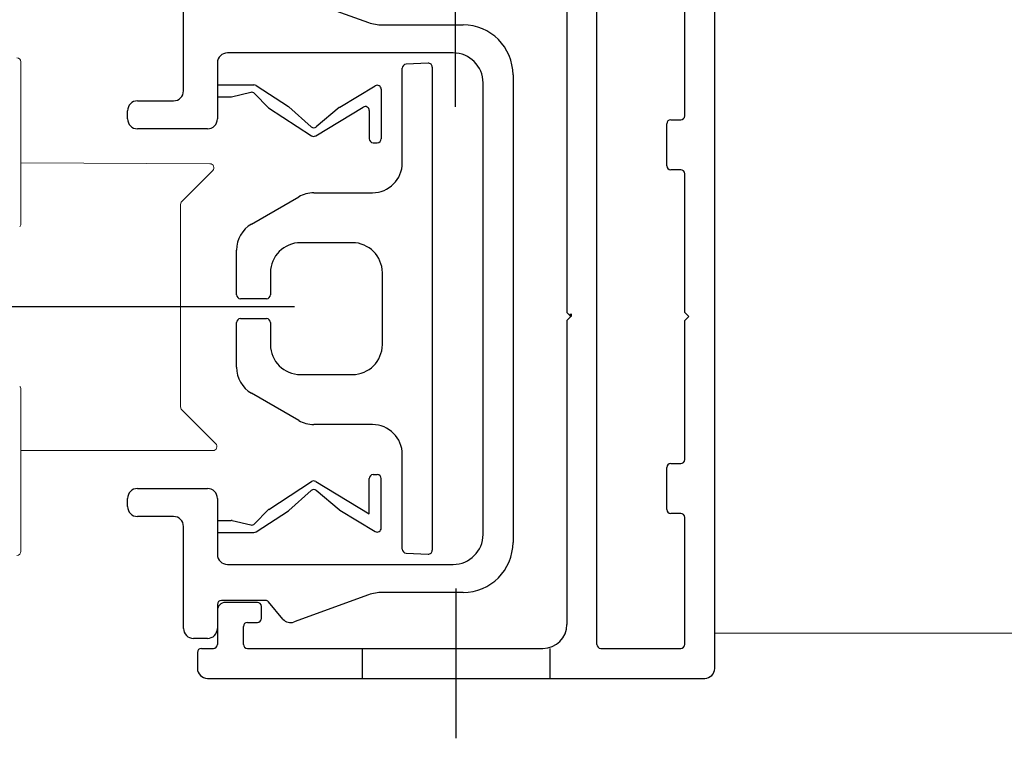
# Model space of a CAD drawing. Extents: x 1911006 to 2186114, y 709265 to 747216.
# Tile 560 of 656: x 1933470 to 1933519, y 735069 to 735105. Entities that reach past the tile are written whole.
import ezdxf

# ---------------------------------------------------------------- set-up
doc = ezdxf.new("R2010")
doc.units = 0
doc.header["$LTSCALE"] = 500
doc.header["$MEASUREMENT"] = 0
for name, pattern in [('AM_DIN_F_W050', [6.25, 4.75, -1.5]), ('AM_DIN_G_W050', [13.75, 9.75, -1.5, 1, -1.5]), ('AM_DIN_G_W050x2', [6.875, 4.75, -0.875, 0.375, -0.875]), ('CENTER', [7, 4, -1, 1, -1])]:
    doc.linetypes.add(name, pattern=pattern)
doc.layers.get('0').update_dxf_attribs({"linetype": 'CONTINUOUS'})
for name, color, linetype, lineweight in [('!_A_01_TENKÁ', 8, 'CONTINUOUS', 13), ('AM_0', 7, 'CONTINUOUS', 50), ('AM_3', 6, 'AM_DIN_F_W050', 25), ('AM_7', 4, 'AM_DIN_G_W050', 25), ('Bauseitig_AM_7', 9, 'AM_DIN_G_W050', 25)]:
    doc.layers.add(name, color=color, linetype=linetype, lineweight=lineweight)
doc.layers.add('!_A_52_NOVÉ KCIE', color=7, linetype='CONTINUOUS', lineweight=13, true_color=0xa30000)

msp = doc.modelspace()

# ---------------------------------------------------------------- linework, layer by layer
at = {"layer": '!_A_01_TENKÁ', "color": 7}
for p, q in [((1933469.711, 735102.977), (1933469.711, 735094.863)), ((1933479.18, 735097.879), (1933469.711, 735097.928)), ((1933479.32, 735097.537), (1933477.77, 735095.987)), ((1933477.711, 735095.846), (1933477.711, 735085.711)), ((1933469.691, 735086.681), (1933469.687, 735086.688)), ((1933469.711, 735086.594), (1933469.711, 735078.48)), ((1933479.47, 735083.87), (1933477.77, 735085.57)), ((1933469.711, 735083.528), (1933479.329, 735083.528))]:
    msp.add_line(p, q, dxfattribs=at)
for centre, start, end in [((1933469.511, 735102.977), 0.0005, 89.7), ((1933479.179, 735097.679), 315, 89.7), ((1933477.911, 735095.846), 135, 180), ((1933469.511, 735094.863), 315.15, 0), ((1933469.511, 735086.594), 28.3279, 44.85), ((1933469.511, 735086.594), 0, 26.007), ((1933477.911, 735085.712), 180.3, 225), ((1933479.329, 735083.728), 270, 45), ((1933469.511, 735078.48), 270.3, 0)]:
    msp.add_arc(centre, 0.2, start, end, dxfattribs=at)
at = {"layer": '!_A_52_NOVÉ KCIE', "color": 7}
msp.add_line((1933711.454, 735074.387), (1933504.454, 735074.387), dxfattribs=at)
at = {"color": 7, "linetype": 'Continuous'}
for p, q in [((1933504.454, 735072.627), (1933504.454, 735117.727)), ((1933502.954, 735100.277), (1933502.954, 735108.237)), ((1933497.054, 735107.788), (1933497.054, 735090.427)), ((1933498.554, 735073.827), (1933498.554, 735106.827)), ((1933477.854, 735101.527), (1933477.854, 735106.627)), ((1933483.39, 735106.307), (1933487.125, 735104.948)), ((1933487.809, 735104.827), (1933491.854, 735104.827)), ((1933491.354, 735103.427), (1933480.054, 735103.427)), ((1933479.554, 735102.927), (1933479.554, 735100.127)), ((1933490.101, 735102.916), (1933489.001, 735102.858)), ((1933488.811, 735097.927), (1933488.811, 735102.659)), ((1933490.311, 735102.716), (1933490.311, 735078.538)), ((1933494.354, 735102.327), (1933494.354, 735078.927)), ((1933479.554, 735101.827), (1933481.383, 735101.827)), ((1933481.492, 735101.795), (1933483.108, 735100.746)), ((1933485.675, 735100.704), (1933487.45, 735101.777)), ((1933492.854, 735079.327), (1933492.854, 735101.927)), ((1933480.265, 735101.227), (1933481.228, 735101.453)), ((1933481.418, 735101.397), (1933482.104, 735100.682)), ((1933487.754, 735101.606), (1933487.754, 735099.129)), ((1933475.554, 735101.027), (1933477.354, 735101.027)), ((1933479.554, 735101.227), (1933480.265, 735101.227)), ((1933475.054, 735100.127), (1933475.054, 735100.527)), ((1933482.104, 735100.682), (1933484.262, 735099.281)), ((1933484.245, 735099.732), (1933483.132, 735100.727)), ((1933484.474, 735099.277), (1933486.85, 735100.713)), ((1933485.65, 735100.686), (1933484.506, 735099.728)), ((1933487.154, 735100.542), (1933487.154, 735099.129)), ((1933502.054, 735097.777), (1933502.054, 735099.877)), ((1933502.254, 735100.077), (1933502.754, 735100.077)), ((1933479.054, 735099.627), (1933475.554, 735099.627)), ((1933487.354, 735098.929), (1933487.554, 735098.929)), ((1933502.754, 735097.577), (1933502.254, 735097.577)), ((1933502.954, 735090.427), (1933502.954, 735097.377)), ((1933484.377, 735096.427), (1933487.311, 735096.427)), ((1933481.261, 735094.86), (1933483.627, 735096.226)), ((1933486.311, 735093.927), (1933483.711, 735093.927)), ((1933480.511, 735091.327), (1933480.511, 735093.561)), ((1933482.211, 735092.427), (1933482.211, 735091.327)), ((1933487.811, 735088.827), (1933487.811, 735092.427)), ((1933482.011, 735091.127), (1933480.711, 735091.127)), ((1933497.254, 735090.227), (1933497.054, 735090.427)), ((1933503.154, 735090.227), (1933502.954, 735090.427)), ((1933480.511, 735087.693), (1933480.511, 735089.927)), ((1933480.711, 735090.127), (1933482.011, 735090.127)), ((1933482.211, 735089.927), (1933482.211, 735088.827)), ((1933497.054, 735090.027), (1933497.254, 735090.227)), ((1933497.054, 735090.027), (1933497.054, 735074.827)), ((1933502.954, 735090.027), (1933503.154, 735090.227)), ((1933502.954, 735083.077), (1933502.954, 735090.027)), ((1933483.711, 735087.327), (1933486.311, 735087.327)), ((1933483.627, 735085.028), (1933481.261, 735086.394)), ((1933487.311, 735084.827), (1933484.377, 735084.827)), ((1933488.811, 735078.595), (1933488.811, 735083.327)), ((1933502.054, 735080.577), (1933502.054, 735082.677)), ((1933502.254, 735082.877), (1933502.754, 735082.877)), ((1933487.154, 735080.357), (1933487.154, 735082.125)), ((1933487.354, 735082.325), (1933487.554, 735082.325)), ((1933487.754, 735079.648), (1933487.754, 735082.125)), ((1933475.554, 735081.627), (1933479.054, 735081.627)), ((1933482.123, 735080.584), (1933484.262, 735081.973)), ((1933484.474, 735081.977), (1933487.154, 735080.357)), ((1933475.054, 735080.727), (1933475.054, 735081.127)), ((1933479.554, 735081.127), (1933479.554, 735078.327)), ((1933484.245, 735081.522), (1933483.132, 735080.527)), ((1933485.65, 735080.568), (1933484.506, 735081.526)), ((1933481.418, 735079.857), (1933482.087, 735080.555)), ((1933477.354, 735080.227), (1933475.554, 735080.227)), ((1933481.492, 735079.459), (1933483.108, 735080.508)), ((1933485.675, 735080.55), (1933487.45, 735079.477)), ((1933502.754, 735080.377), (1933502.254, 735080.377)), ((1933502.954, 735073.827), (1933502.954, 735080.177)), ((1933477.854, 735074.627), (1933477.854, 735079.727)), ((1933479.554, 735080.027), (1933480.242, 735080.027)), ((1933480.287, 735080.022), (1933481.228, 735079.801)), ((1933479.554, 735079.427), (1933481.383, 735079.427)), ((1933489.001, 735078.396), (1933490.101, 735078.338)), ((1933480.054, 735077.827), (1933491.354, 735077.827)), ((1933487.125, 735076.306), (1933483.39, 735074.947)), ((1933491.854, 735076.427), (1933487.809, 735076.427)), ((1933479.554, 735075.827), (1933479.554, 735074.627)), ((1933481.96, 735076.027), (1933479.754, 735076.027)), ((1933481.554, 735075.927), (1933479.954, 735075.927)), ((1933481.754, 735075.127), (1933481.754, 735075.727)), ((1933482.836, 735075.095), (1933482.114, 735075.956)), ((1933479.554, 735075.527), (1933479.554, 735073.827)), ((1933480.854, 735073.827), (1933480.854, 735074.727)), ((1933481.054, 735074.927), (1933481.554, 735074.927)), ((1933479.054, 735074.127), (1933478.354, 735074.127)), ((1933478.554, 735073.427), (1933478.554, 735072.627)), ((1933478.754, 735073.627), (1933479.354, 735073.627)), ((1933481.054, 735073.627), (1933495.854, 735073.627)), ((1933498.754, 735073.627), (1933502.754, 735073.627)), ((1933479.054, 735072.127), (1933503.954, 735072.127))]:
    msp.add_line(p, q, dxfattribs=at)
for centre, radius, start, end in [((1933487.809, 735106.827), 2, 250, 270), ((1933491.854, 735102.327), 2.5, 0, 90), ((1933480.054, 735102.927), 0.5, 90, 180), ((1933491.354, 735101.927), 1.5, 0, 90), ((1933489.011, 735102.659), 0.2, 93, 180), ((1933490.111, 735102.716), 0.2, 0, 93), ((1933481.383, 735101.627), 0.2, 57, 90), ((1933487.554, 735101.606), 0.2, 0, 121.1547), ((1933477.354, 735101.527), 0.5, 270, 0), ((1933481.274, 735101.258), 0.2, 43.8, 103.2), ((1933475.554, 735100.527), 0.5, 90, 180), ((1933482.999, 735100.578), 0.2, 48.1857, 57), ((1933485.779, 735100.533), 0.2, 121.1547, 129.9689), ((1933486.954, 735100.542), 0.2, 0, 121.1547), ((1933502.754, 735100.277), 0.2, 270, 0), ((1933475.554, 735100.127), 0.5, 180, 270), ((1933479.054, 735100.127), 0.5, 270, 0), ((1933502.254, 735099.877), 0.2, 90, 180), ((1933484.378, 735099.881), 0.2, 228.1857, 309.9689), ((1933484.371, 735099.448), 0.2, 237, 301.1547), ((1933487.354, 735099.129), 0.2, 180, 270), ((1933487.554, 735099.129), 0.2, 270, 0), ((1933487.311, 735097.927), 1.5, 270, 0), ((1933502.254, 735097.777), 0.2, 180, 270), ((1933502.754, 735097.377), 0.2, 0, 90), ((1933484.377, 735094.927), 1.5, 90, 120), ((1933482.011, 735093.561), 1.5, 120, 180), ((1933483.711, 735092.427), 1.5, 90, 180), ((1933486.311, 735092.427), 1.5, 0, 90), ((1933480.711, 735091.327), 0.2, 180, 270), ((1933482.011, 735091.327), 0.2, 270, 0), ((1933480.711, 735089.927), 0.2, 90, 180), ((1933482.011, 735089.927), 0.2, 0, 90), ((1933483.711, 735088.827), 1.5, 180, 270), ((1933486.311, 735088.827), 1.5, 270, 0), ((1933482.011, 735087.693), 1.5, 180, 240), ((1933484.377, 735086.327), 1.5, 240, 270), ((1933487.311, 735083.327), 1.5, 0, 90), ((1933502.754, 735083.077), 0.2, 270, 0), ((1933502.254, 735082.677), 0.2, 90, 180), ((1933487.354, 735082.125), 0.2, 90, 180), ((1933487.554, 735082.125), 0.2, 0, 90), ((1933475.554, 735081.127), 0.5, 90, 180), ((1933479.054, 735081.127), 0.5, 0, 90), ((1933484.378, 735081.373), 0.2, 50.0311, 131.8143), ((1933484.371, 735081.806), 0.2, 58.8453, 123), ((1933475.554, 735080.727), 0.5, 180, 270), ((1933482.232, 735080.417), 0.2, 123, 136.2), ((1933485.779, 735080.721), 0.2, 230.0311, 238.8453), ((1933502.254, 735080.577), 0.2, 180, 270), ((1933477.354, 735079.727), 0.5, 0, 90), ((1933482.999, 735080.676), 0.2, 303, 311.8143), ((1933502.754, 735080.177), 0.2, 0, 90), ((1933480.242, 735079.827), 0.2, 76.8, 90), ((1933481.274, 735079.996), 0.2, 256.8, 316.2), ((1933487.554, 735079.648), 0.2, 238.8453, 0), ((1933481.383, 735079.627), 0.2, 270, 303), ((1933491.354, 735079.327), 1.5, 270, 0), ((1933489.011, 735078.595), 0.2, 180, 267), ((1933491.854, 735078.927), 2.5, 270, 0), ((1933480.054, 735078.327), 0.5, 180, 270), ((1933490.111, 735078.538), 0.2, 267, 0), ((1933487.809, 735074.427), 2, 90, 110), ((1933479.754, 735075.827), 0.2, 90, 180), ((1933479.954, 735075.527), 0.4, 90, 180), ((1933481.554, 735075.727), 0.2, 0, 90), ((1933481.96, 735075.827), 0.2, 40, 90), ((1933481.054, 735074.727), 0.2, 90, 180), ((1933481.554, 735075.127), 0.2, 270, 0), ((1933483.219, 735075.417), 0.5, 220, 290), ((1933495.854, 735074.827), 1.2, 270, 0), ((1933478.354, 735074.627), 0.5, 180, 270), ((1933479.054, 735074.627), 0.5, 270, 0), ((1933479.354, 735073.827), 0.2, 270, 0), ((1933481.054, 735073.827), 0.2, 180, 270), ((1933498.754, 735073.827), 0.2, 180, 270), ((1933502.754, 735073.827), 0.2, 270, 0), ((1933478.754, 735073.427), 0.2, 90, 180), ((1933479.054, 735072.627), 0.5, 180, 270), ((1933503.954, 735072.627), 0.5, 270, 0)]:
    msp.add_arc(centre, radius, start, end, dxfattribs=at)
at = {"layer": 'AM_0', "color": 7, "linetype": 'CENTER'}
msp.add_line((1933497.254, 735090.227), (1933497.254, 735090.365), dxfattribs=at)
at = {"layer": 'AM_3', "color": 7}
for p, q in [((1933486.804, 735073.622), (1933486.804, 735072.122)), ((1933496.204, 735073.622), (1933496.204, 735072.122))]:
    msp.add_line(p, q, dxfattribs=at)
at = {"layer": 'AM_7', "color": 7}
msp.add_line((1933384.003, 735090.728), (1933483.411, 735090.728), dxfattribs=at)
at = {"layer": 'AM_7', "color": 7, "linetype": 'AM_DIN_G_W050x2'}
msp.add_line((1933491.504, 735069.127), (1933491.504, 735076.627), dxfattribs=at)
at = {"layer": 'Bauseitig_AM_7', "color": 7}
msp.add_line((1933491.454, 735130.227), (1933491.454, 735100.727), dxfattribs=at)

doc.saveas('drawing.dxf')
